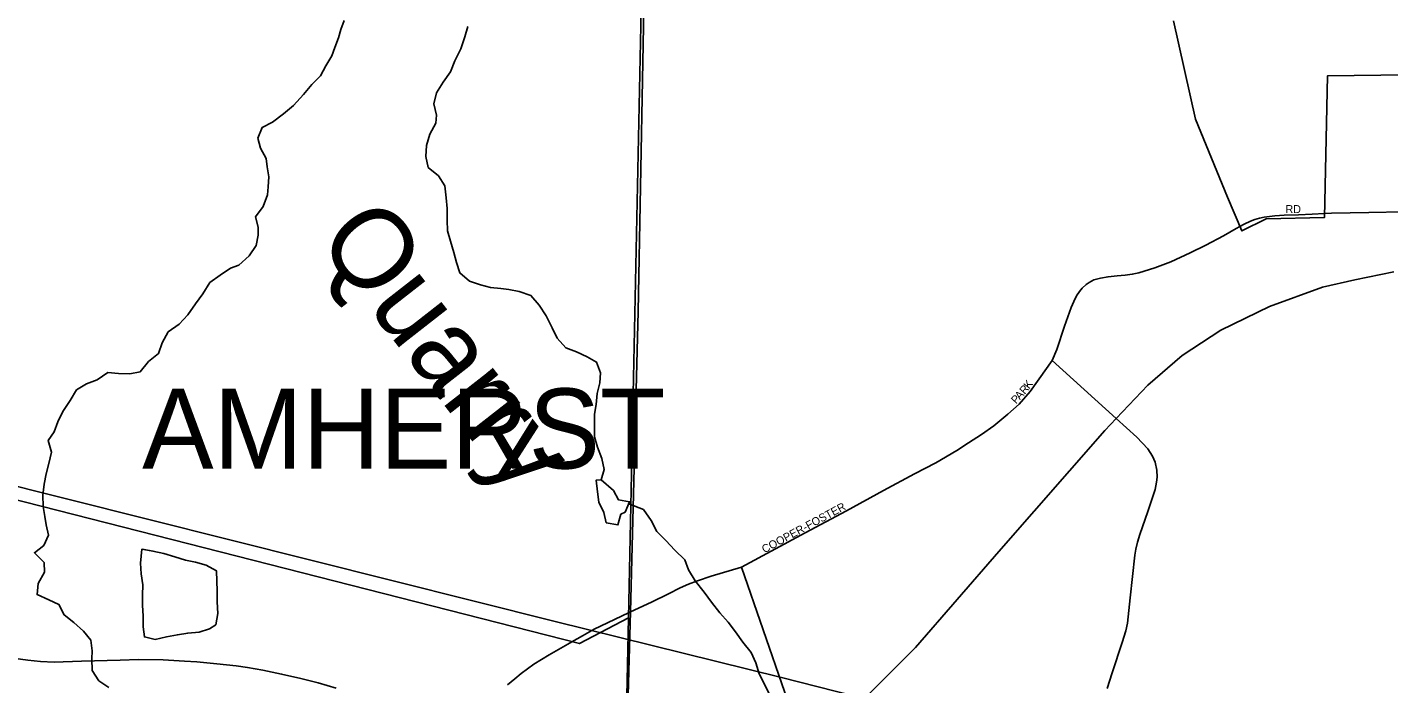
# Model space of a CAD drawing. Extents: x 1857828 to 2277390, y 930619 to 1324581.
# Drawn here: x 2029384 to 2037892, y 1240088 to 1244189 of the extents above; entities that cross this region are included whole.
import ezdxf

# ---------------------------------------------------------------- set-up
doc = ezdxf.new("R2010")
doc.units = 0
for name, color, linetype in [('GM_X_City_Street', 7, 'Continuous'), ('GM_X_City_Street_Text', 7, 'Continuous'), ('GM_X_Corporation', 7, 'Continuous'), ('GM_X_Corporation_Text', 7, 'Continuous'), ('GM_X_Minor_Lake', 7, 'Continuous'), ('GM_X_Minor_River', 7, 'Continuous'), ('GM_X_Minor_River_Text', 7, 'Continuous'), ('GM_X_Rail_Line', 7, 'Continuous'), ('GM_X_State_Route', 7, 'Continuous'), ('GM_X_Township', 7, 'Continuous'), ('GM_X_Township_Road', 7, 'Continuous')]:
    doc.layers.add(name, color=color, linetype=linetype)

msp = doc.modelspace()

# ---------------------------------------------------------------- linework, layer by layer
at = {"layer": 'GM_X_City_Street'}
for points in [[(2037491.1, 1243025.9), (2037533.5, 1243027.8), (2037766.4, 1243032.7), (2037985.2, 1243035.4), (2038302.1, 1243038.1), (2038661.8, 1243039.7), (2038923.9, 1243040.3), (2039126, 1243036.5), (2039305.8, 1243035.9), (2039438.5, 1243033.8), (2039506.2, 1243034.9), (2039552.8, 1243039.2), (2039596.7, 1243045.7), (2039641.6, 1243056.5), (2039686.6, 1243071.7), (2039740.8, 1243098.8), (2039805.8, 1243136.7), (2039863.7, 1243169.7), (2039914.1, 1243194.1), (2039986.7, 1243215.8), (2040046.8, 1243226.6), (2040159.9, 1243230.7)], [(2036960.4, 1242943.8), (2036988.6, 1242958.5), (2037027, 1242976.9), (2037054.6, 1242988.3), (2037083.9, 1242996.4), (2037113.7, 1243001.8), (2037146.7, 1243007.2), (2037180.3, 1243011.6), (2037237.2, 1243014.3), (2037327.6, 1243018.1), (2037413.8, 1243022.4), (2037491.1, 1243025.9)], [(2033140.9, 1240531.6), (2033152.8, 1240537.3), (2033284.1, 1240597.4), (2033391.4, 1240649.4), (2033465, 1240686.2), (2033517, 1240710), (2033572.8, 1240730.1), (2033657.3, 1240758.8), (2033848, 1240816.2), (2034246.1, 1241029.6), (2034503.4, 1241168.3), (2034733.6, 1241294.5), (2034928.6, 1241398.5), (2035060.8, 1241468.9), (2035192.4, 1241544.2), (2035265.5, 1241592.9), (2035346.8, 1241643.9), (2035423.7, 1241699.1), (2035512.5, 1241771.7), (2035581.3, 1241834), (2035650.1, 1241913.1), (2035708.1, 1241992.7), (2035788.2, 1242107), (2035818, 1242176.3), (2035864.6, 1242320.9), (2035906.9, 1242437.9), (2035923.6, 1242475.9), (2035941.5, 1242510.5), (2035959.4, 1242537.6), (2035976.5, 1242559), (2036000.6, 1242581.5), (2036019, 1242595.6), (2036048.2, 1242610.7), (2036090.5, 1242621.6), (2036137.6, 1242630.8), (2036195, 1242635.5), (2036244.9, 1242640.5), (2036288.7, 1242646.5), (2036331, 1242654.6), (2036430.6, 1242686), (2036530.9, 1242723.4), (2036651.1, 1242779.2), (2036748.6, 1242827.9), (2036858.6, 1242885.9), (2036938.7, 1242932.5), (2036960.4, 1242943.8)], [(2036131.4, 1240058.3), (2036164.3, 1240155.1), (2036226.2, 1240344.5), (2036249.3, 1240419), (2036258.8, 1240465.3), (2036276.9, 1240624), (2036305.8, 1240891.3), (2036311.4, 1240929.4), (2036320.9, 1240971.7), (2036336.3, 1241020.1), (2036386.7, 1241163.1), (2036433.1, 1241302.2), (2036440.6, 1241346.4), (2036444.3, 1241378.6), (2036441.7, 1241422.7), (2036431.2, 1241472.7), (2036414.7, 1241508.6), (2036386.2, 1241556.4), (2036317.3, 1241627.8), (2036188.3, 1241745.1), (2035788.2, 1242107)], [(2034706.5, 1237075.1), (2034698.8, 1237118.2), (2034694.5, 1237144.1), (2034694.3, 1237204.4), (2034685.1, 1238465.5), (2034688.3, 1238535.7), (2034689.7, 1238585.9), (2034685.2, 1238632), (2034678.6, 1238678.1), (2034655.9, 1238742), (2034620.9, 1238825.9), (2034509.8, 1239083.4), (2034348.9, 1239498.8), (2034334.5, 1239532.7), (2034315.9, 1239580.7), (2034248.9, 1239732.4), (2034143.3, 1239971.9), (2034118.5, 1240033.8), (2033848, 1240816.2)], [(2032786.2, 1240349.8), (2032853, 1240387.7), (2032926.6, 1240428.9), (2033140.9, 1240531.6)]]:
    msp.add_lwpolyline(points, dxfattribs=at)
at = {"layer": 'GM_X_Corporation'}
for points in [[(2033246.3, 1245500.5), (2033140.8, 1240498.8), (2032834.6, 1240339.1), (2028039.8, 1241561.9), (2025475.9, 1242205.5), (2025571.8, 1242786.6), (2027005.9, 1242780), (2026939.9, 1245626.5)], [(2037269.6, 1235213.2), (2037276.4, 1235861.8), (2037382.4, 1236158.9), (2037363.4, 1237574.6), (2037098, 1237568.7), (2036978.7, 1237586.5), (2036894.4, 1237599.1), (2036915.9, 1238216.2), (2036914.8, 1238233.9), (2036555.1, 1238225.1), (2036154.6, 1238030.8), (2035478.2, 1237659.7), (2034890, 1237231.8), (2034694.5, 1237144.2), (2034461.4, 1237039.7), (2033686.5, 1236659.1), (2033306.2, 1236506.8), (2033054.2, 1236393.5), (2033140.8, 1240498.8), (2033246.3, 1245500.5)], [(2036546, 1244229.5), (2036683.9, 1243615.3), (2036883.5, 1243127.9), (2036973.6, 1242916.7), (2037125.6, 1242992), (2037490.8, 1243001.3), (2037509.6, 1243886.3), (2040172.8, 1243918.9)], [(2040172.8, 1243918.9), (2037509.6, 1243886.3), (2037490.8, 1243001.3), (2037125.6, 1242992), (2036973.6, 1242916.7), (2036883.5, 1243127.9), (2036683.9, 1243615.3), (2036546, 1244229.5)]]:
    msp.add_lwpolyline(points, dxfattribs=at)
at = {"layer": 'GM_X_Minor_Lake'}
for points in [[(2032970.2, 1241362.3), (2032940, 1241360), (2032946.7, 1241287.7), (2032955.2, 1241221.5), (2032987.9, 1241157.5), (2033002.4, 1241093.3), (2033074.8, 1241079.9), (2033092.3, 1241146.4)], [(2032970.1, 1241362.2), (2032940, 1241360), (2032946.7, 1241287.7), (2032955.2, 1241221.5), (2032987.9, 1241157.5), (2033002.4, 1241093.3), (2033074.8, 1241079.9), (2033092.3, 1241146.4)], [(2033092.3, 1241146.4), (2033120.3, 1241158.7), (2033147.9, 1241225.2), (2033079.5, 1241236.7), (2033046.9, 1241294.6), (2032969.9, 1241362.6)], [(2033092.3, 1241146.4), (2033120.3, 1241158.7), (2033147.9, 1241225.2), (2033079.5, 1241236.7), (2033046.9, 1241294.6), (2032970.2, 1241362.3)], [(2030101.2, 1240928.8), (2030092.3, 1240841.8), (2030096.9, 1240773.5), (2030107.4, 1240705.3), (2030104, 1240641), (2030104.5, 1240576.7), (2030109, 1240512.4), (2030109.6, 1240444.1), (2030116.1, 1240379.9), (2030184.5, 1240364.4), (2030254.6, 1240381.1), (2030322.8, 1240393.8), (2030386.9, 1240404.5), (2030459.1, 1240409.1), (2030523.1, 1240431.8)], [(2030101.2, 1240928.7), (2030092.3, 1240841.8), (2030096.9, 1240773.5), (2030107.4, 1240705.3), (2030104, 1240641), (2030104.5, 1240576.7), (2030109, 1240512.4), (2030109.6, 1240444.1), (2030116.1, 1240379.9), (2030184.5, 1240364.4), (2030254.6, 1240381.1), (2030322.8, 1240393.8), (2030386.9, 1240404.5), (2030459.1, 1240409.1), (2030523.1, 1240431.8)], [(2030523.1, 1240431.8), (2030563.1, 1240456.3), (2030574.5, 1240526.7), (2030572, 1240599), (2030571.4, 1240667.3), (2030568.9, 1240729.6), (2030566.3, 1240793.9), (2030501.8, 1240829.4), (2030435.4, 1240846.9), (2030373.1, 1240860.4), (2030306.7, 1240879.9), (2030238.3, 1240901.4), (2030169.9, 1240916.8), (2030101.2, 1240928.7)], [(2030523.1, 1240431.8), (2030563.1, 1240456.3), (2030574.5, 1240526.7), (2030572, 1240599), (2030571.4, 1240667.3), (2030568.9, 1240729.6), (2030566.3, 1240793.9), (2030501.8, 1240829.4), (2030435.4, 1240846.9), (2030373.1, 1240860.4), (2030306.7, 1240879.9), (2030238.3, 1240901.4), (2030169.9, 1240916.8), (2030103.6, 1240928.3)]]:
    msp.add_lwpolyline(points, dxfattribs=at)
at = {"layer": 'GM_X_Minor_River'}
for points in [[(2031365, 1244230.8), (2031343.4, 1244174.4), (2031329.8, 1244124.1), (2031306.2, 1244063.6), (2031286.5, 1244011.1), (2031250.9, 1243948.5), (2031217.3, 1243885.9), (2031161.6, 1243831.2), (2031109.9, 1243768.4), (2031048.3, 1243699.6), (2030986.5, 1243648.8), (2030916.6, 1243595.9), (2030852.7, 1243563.1), (2030825.1, 1243496.6), (2030841.7, 1243434.5), (2030876.4, 1243368.5), (2030882.8, 1243318.3), (2030893.4, 1243254.1), (2030889.9, 1243191.8), (2030886.3, 1243141.5), (2030858.8, 1243068.9), (2030811.1, 1243004.2), (2030827.7, 1242940.1), (2030828.1, 1242889.8), (2030814.6, 1242825.4), (2030771, 1242760.7), (2030707.2, 1242703.9), (2030655.2, 1242683.3), (2030589.3, 1242640.5), (2030525.5, 1242593.7), (2030481.9, 1242523), (2030436.3, 1242460.3), (2030388.6, 1242393.6), (2030332.9, 1242334.8), (2030265.1, 1242286), (2030227.5, 1242217.3), (2030204, 1242150.8), (2030142.1, 1242102), (2030090.5, 1242037.2), (2030024.4, 1242024.6), (2029954.1, 1242026), (2029887.8, 1242031.4), (2029822, 1241986.6), (2029753.9, 1241961.8), (2029692, 1241923.1), (2029652.4, 1241856.4), (2029606.8, 1241787.7), (2029575.3, 1241723.1), (2029551.7, 1241660.6), (2029514, 1241608.1), (2029536.7, 1241533.9), (2029519.2, 1241463.4), (2029501.6, 1241399), (2029490.1, 1241334.6), (2029480.7, 1241266.2), (2029483.2, 1241195.9), (2029493.8, 1241131.7), (2029502.2, 1241081.5), (2029516.8, 1241015.4), (2029487.3, 1240950.8), (2029429.4, 1240906.1), (2029490.1, 1240844.3), (2029492.7, 1240784.1), (2029453.1, 1240713.4), (2029445.6, 1240645), (2029518.2, 1240611.5), (2029582.6, 1240582), (2029615.3, 1240518), (2029675.9, 1240470.3), (2029736.5, 1240416.6), (2029781.1, 1240360.8), (2029789.7, 1240292.5), (2029788.1, 1240242.3), (2029790.7, 1240170), (2029831.4, 1240106.1), (2029894, 1240064.4)], [(2032138, 1244193.7), (2032118.5, 1244129.2), (2032093, 1244054.6), (2032055.5, 1243980), (2032028, 1243911.4), (2031982.3, 1243846.7), (2031940.7, 1243780), (2031925.2, 1243711.5), (2031941.9, 1243639.4), (2031936.3, 1243589.1), (2031900.7, 1243520.4), (2031879.2, 1243449.9), (2031875.8, 1243381.6), (2031890.4, 1243313.4), (2031953, 1243261.7), (2031993.7, 1243197.8), (2032002.3, 1243123.5), (2032008.9, 1243057.3), (2032007.5, 1242984.9), (2032010, 1242916.7), (2032028.6, 1242852.5), (2032049.3, 1242782.4), (2032065.8, 1242720.3), (2032086.5, 1242654.1), (2032147.1, 1242602.5), (2032215.5, 1242581), (2032277.9, 1242563.5), (2032344.1, 1242558), (2032394.4, 1242550.5), (2032458.7, 1242539), (2032531.2, 1242513.5), (2032583.8, 1242453.7), (2032626.5, 1242385.8), (2032663.3, 1242311.8), (2032695.9, 1242247.8), (2032750.6, 1242186), (2032817.1, 1242160.5), (2032883.5, 1242131), (2032942, 1242097.3), (2032966.7, 1242029.3), (2032961.1, 1241966.9), (2032945.6, 1241900.5), (2032938.2, 1241832.1), (2032928.6, 1241771.7), (2032929.8, 1241631.1), (2032948.4, 1241565), (2032975.1, 1241494.9), (2032989.7, 1241426.7), (2032970.1, 1241362.2)], [(2033142.5, 1241212.7), (2033234.6, 1241175.8), (2033283.3, 1241107.9), (2033318, 1241039.9), (2033374.7, 1240982.2), (2033431.3, 1240922.4), (2033494, 1240862.7), (2033516.6, 1240798.6), (2033557.3, 1240730.7), (2033614.1, 1240658.9), (2033660.8, 1240597), (2033711.5, 1240531.2), (2033764.2, 1240473.4), (2033808.8, 1240411.5), (2033855.5, 1240347.6), (2033908.2, 1240283.8), (2033936.9, 1240217.8), (2033957.5, 1240149.6), (2034022.8, 1240021.7)]]:
    msp.add_lwpolyline(points, dxfattribs=at)
at = {"layer": 'GM_X_Rail_Line'}
msp.add_lwpolyline([(2010250.7, 1246105.6), (2015802.6, 1244725.6), (2020567.6, 1243531.6), (2023679.8, 1242724.2), (2028101.7, 1241626.9), (2032683.1, 1240476.3), (2034089.4, 1240128.3), (2037647.8, 1239223.2), (2041004.2, 1238402), (2042999.3, 1237895.6), (2043803.3, 1237657.3), (2044879.5, 1237299.8), (2048172.1, 1236193.5), (2051939.6, 1234938.6)], dxfattribs=at)
at = {"layer": 'GM_X_State_Route'}
msp.add_lwpolyline([(2033186.4, 1239424), (2033334, 1239430.9), (2033712, 1239501.5), (2034065.3, 1239628.7), (2034248.9, 1239732.4), (2034340.8, 1239784.2), (2034573.9, 1239953.8), (2034934.3, 1240314.3), (2035456.2, 1240914.5), (2036117.6, 1241670.4), (2036188.3, 1241745.1), (2036386.2, 1241953.8), (2036601.6, 1242137.6), (2036841.8, 1242296.6), (2037145.6, 1242445), (2037477.7, 1242565.2), (2037679, 1242611.1), (2037923.7, 1242662)], dxfattribs=at)
at = {"layer": 'GM_X_Township'}
for points in [[(2039743.8, 1221514.9), (2035913, 1221537.3), (2034660.3, 1221544.7), (2032654.9, 1221559.5), (2032853, 1229159.6), (2032875.5, 1230001.6), (2032916.3, 1231523.5), (2033042.4, 1236330.8), (2033123.5, 1239421), (2033152.8, 1240537.4), (2033202, 1242412.8), (2033259.1, 1245530.8), (2040171.3, 1245500.1)], [(2033259.1, 1245530.8), (2033202, 1242412.8), (2033152.8, 1240537.4), (2033123.5, 1239421), (2033042.4, 1236330.8), (2032916.3, 1231523.5), (2032875.5, 1230001.6), (2032853, 1229159.6), (2032654.9, 1221559.5)]]:
    msp.add_lwpolyline(points, dxfattribs=at)
at = {"layer": 'GM_X_Township_Road'}
for points in [[(2032431.2, 1240119.3), (2032470, 1240151.6), (2032550.2, 1240209.5), (2032645.5, 1240268.6), (2032761.4, 1240335.7), (2032786.2, 1240349.8)], [(2029296.4, 1240246.9), (2029387.4, 1240234.4), (2029467.6, 1240226.9), (2029552.6, 1240223.1), (2029723.8, 1240227.9), (2029964.8, 1240235.5), (2030079.6, 1240238.8), (2030234.5, 1240236.6), (2030366.7, 1240229.6), (2030444.7, 1240224.7), (2030569.3, 1240212.8), (2030689, 1240199.2), (2030760.5, 1240188.4), (2030856.9, 1240172.2), (2030973.9, 1240148.3), (2031093.6, 1240119.6), (2031201.4, 1240092.5), (2031315.2, 1240059.5)], [(2032386, 1240081.7), (2032431.2, 1240119.3)]]:
    msp.add_lwpolyline(points, dxfattribs=at)

# ---------------------------------------------------------------- texts
at = {"layer": 'GM_X_City_Street_Text'}
for s, rotation, p in [('RD', 0.00001, (2037246.8, 1243028.1)), ('R', 49.18722, (2035617, 1241892.3)), ('K', 53.23344, (2035645.3, 1241925.3)), ('P', 48.13054, (2035563.4, 1241832.6)), ('A', 48.07778, (2035586.9, 1241858.8)), ('COOPER-FOSTER', 28.40505, (2033990.7, 1240901.8))]:
    msp.add_text(s, height=50, rotation=rotation, dxfattribs=at).set_placement(p)
at = {"layer": 'GM_X_Corporation_Text'}
msp.add_text('AMHERST', height=500, rotation=0.00001, dxfattribs=at).set_placement((2030102.5, 1241432.3))
at = {"layer": 'GM_X_Minor_River_Text'}
msp.add_text('Quarry', height=500.31, rotation=307.99367, dxfattribs=at).set_placement((2031184.9, 1242856.9))

doc.saveas('drawing.dxf')
